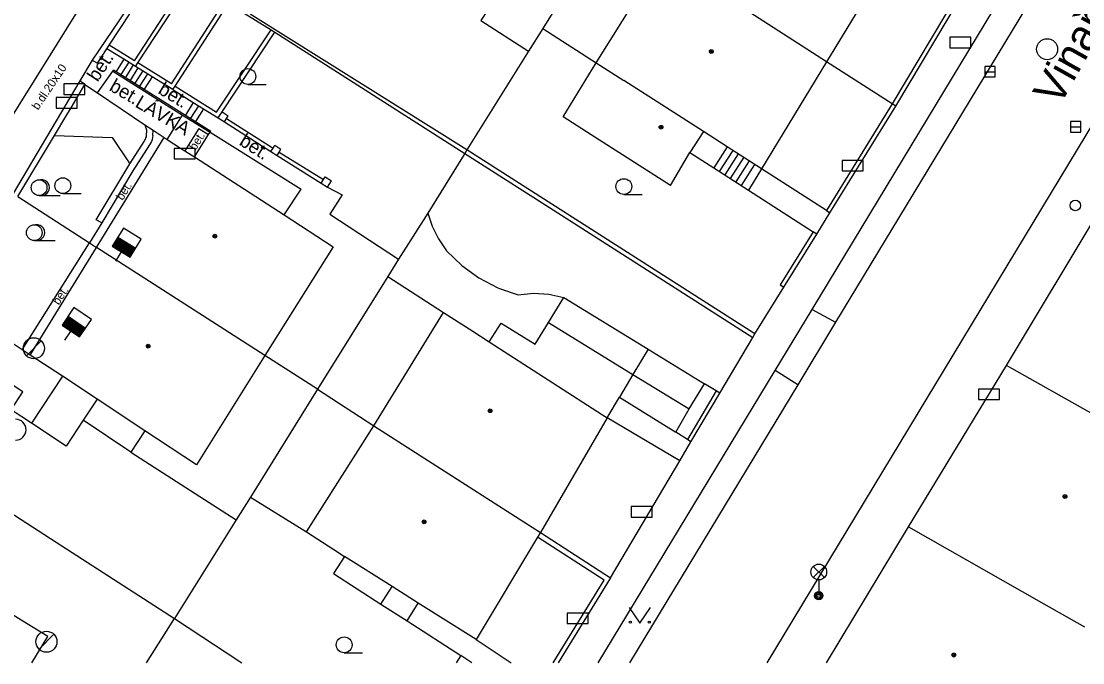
# Model space of a CAD drawing. Extents: x -595546 to -593986, y -1160845 to -1159202.
# Drawn here: x -594818.9 to -594768.4, y -1160843.2 to -1160812.7 of the extents above; entities that cross this region are included whole.
import ezdxf

# ---------------------------------------------------------------- set-up
doc = ezdxf.new("R2010")
doc.units = 0
for name, color, linetype in [('Level 22', 7, 'Continuous'), ('Level 24', 7, 'Continuous'), ('Level 27', 7, 'Continuous'), ('Level 28', 7, 'Continuous'), ('Level 33', 7, 'Continuous'), ('Level 36', 7, 'Continuous'), ('Level 39', 7, 'Continuous'), ('Nazvy ulic', 7, 'Continuous'), ('TM - budovy zdene_ betonove - VP', 7, 'Continuous'), ('TM - chodniky - VP', 7, 'Continuous'), ('TM - komunikace - VP', 7, 'Continuous'), ('TM - letecke snimky - pomocna linie', 7, 'Continuous'), ('TM - plot drateny_ kovovy - VP', 7, 'Continuous'), ('TM - plot dreveny - VP', 7, 'Continuous'), ('TM - podezdivka plotu - VP', 7, 'Continuous'), ('TM - popis objektu', 7, 'Continuous'), ('TM - popis povrchu', 7, 'Continuous'), ('TM - rozhrani mezi zpev. plochami mezi sebou - VP', 7, 'Continuous'), ('TM - rozhrani ploch obecne - VP', 7, 'Continuous'), ('TM - schody - VP', 7, 'Continuous'), ('TM - vjezd na pozemek', 7, 'Continuous'), ('TM - zed operna - VP', 7, 'Continuous')]:
    doc.layers.add(name, color=color, linetype=linetype)

msp = doc.modelspace()

# ---------------------------------------------------------------- linework, layer by layer
at = {"layer": 'Level 22'}
msp.add_arc((-594819.14, -1160832.16), 0.5, 270, 90, dxfattribs=at)
at = {"layer": 'Level 24'}
for points in [[(-594774.708, -1160813.999), (-594773.708, -1160813.999), (-594773.708, -1160813.499), (-594774.708, -1160813.499)], [(-594816.847, -1160816.218), (-594815.847, -1160816.218), (-594815.847, -1160815.718), (-594816.847, -1160815.718)], [(-594817.208, -1160816.869), (-594816.208, -1160816.869), (-594816.208, -1160816.369), (-594817.208, -1160816.369)], [(-594811.597, -1160819.288), (-594810.597, -1160819.288), (-594810.597, -1160818.788), (-594811.597, -1160818.788)], [(-594779.828, -1160819.859), (-594778.828, -1160819.859), (-594778.828, -1160819.359), (-594779.828, -1160819.359)], [(-594773.338, -1160830.729), (-594772.338, -1160830.729), (-594772.338, -1160830.229), (-594773.338, -1160830.229)], [(-594789.858, -1160836.319), (-594788.858, -1160836.319), (-594788.858, -1160835.819), (-594789.858, -1160835.819)], [(-594792.908, -1160841.379), (-594791.908, -1160841.379), (-594791.908, -1160840.879), (-594792.908, -1160840.879)]]:
    msp.add_lwpolyline(points, close=True, dxfattribs=at)
at = {"layer": 'Level 27'}
for p, q in [((-594773.05, -1160815.14), (-594772.55, -1160815.14)), ((-594768.97, -1160817.76), (-594768.47, -1160817.76)), ((-594818.624, -1160828.643), (-594817.917, -1160827.936)), ((-594818.024, -1160842.593), (-594817.317, -1160841.886))]:
    msp.add_line(p, q, dxfattribs=at)
for points in [[(-594773.05, -1160815.39), (-594772.55, -1160815.39), (-594772.55, -1160814.89), (-594773.05, -1160814.89)], [(-594768.97, -1160818.01), (-594768.47, -1160818.01), (-594768.47, -1160817.51), (-594768.97, -1160817.51)]]:
    msp.add_lwpolyline(points, close=True, dxfattribs=at)
for centre in [(-594770.08, -1160814.07), (-594818.27, -1160828.29), (-594817.67, -1160842.24)]:
    msp.add_circle(centre, 0.5, dxfattribs=at)
at = {"layer": 'Level 28'}
for p, q in [((-594814.512, -1160823.392), (-594813.66, -1160823.915)), ((-594814.485, -1160823.349), (-594813.633, -1160823.873)), ((-594814.459, -1160823.307), (-594813.607, -1160823.83)), ((-594814.433, -1160823.264), (-594813.581, -1160823.787)), ((-594814.407, -1160823.221), (-594813.555, -1160823.745)), ((-594814.381, -1160823.179), (-594813.529, -1160823.702)), ((-594814.355, -1160823.136), (-594813.502, -1160823.66)), ((-594814.328, -1160823.093), (-594813.476, -1160823.617)), ((-594814.302, -1160823.051), (-594813.45, -1160823.574)), ((-594814.276, -1160823.008), (-594813.424, -1160823.532)), ((-594814.112, -1160823.696), (-594814.389, -1160824.148)), ((-594816.784, -1160826.976), (-594815.956, -1160827.538)), ((-594816.756, -1160826.935), (-594815.928, -1160827.496)), ((-594816.728, -1160826.894), (-594815.9, -1160827.455)), ((-594816.7, -1160826.852), (-594815.872, -1160827.413)), ((-594816.672, -1160826.811), (-594815.844, -1160827.372)), ((-594816.644, -1160826.769), (-594815.816, -1160827.331)), ((-594816.896, -1160827.142), (-594816.069, -1160827.703)), ((-594816.868, -1160827.1), (-594816.041, -1160827.662)), ((-594816.84, -1160827.059), (-594816.013, -1160827.62)), ((-594816.812, -1160827.018), (-594815.985, -1160827.579)), ((-594816.511, -1160827.464), (-594816.808, -1160827.903))]:
    msp.add_line(p, q, dxfattribs=at)
for points in [[(-594814.538, -1160823.434), (-594813.686, -1160823.958), (-594813.162, -1160823.106), (-594814.014, -1160822.582)], [(-594816.924, -1160827.183), (-594816.097, -1160827.744), (-594815.536, -1160826.917), (-594816.363, -1160826.356)]]:
    msp.add_lwpolyline(points, close=True, dxfattribs=at)
msp.add_circle((-594768.74, -1160821.5), 0.25, dxfattribs=at)
at = {"layer": 'Level 33'}
for p, q in [((-594781.205, -1160839.19), (-594780.675, -1160838.66)), ((-594781.205, -1160838.66), (-594780.675, -1160839.19)), ((-594780.94, -1160839.3), (-594780.94, -1160840.05))]:
    msp.add_line(p, q, dxfattribs=at)
for centre, radius in [((-594780.94, -1160838.925), 0.375), ((-594780.94, -1160840.05), 0.2), ((-594780.94, -1160840.05), 0.145), ((-594780.94, -1160840.05), 0.0876)]:
    msp.add_circle(centre, radius, dxfattribs=at)
at = {"layer": 'Level 36'}
for p, q in [((-594808.09, -1160815.745), (-594807.215, -1160815.745)), ((-594818.02, -1160821.025), (-594817.02, -1160821.025)), ((-594816.89, -1160820.935), (-594816.015, -1160820.935)), ((-594790.21, -1160820.975), (-594789.335, -1160820.975)), ((-594818.25, -1160823.165), (-594817.25, -1160823.165)), ((-594803.51, -1160842.765), (-594802.635, -1160842.765))]:
    msp.add_line(p, q, dxfattribs=at)
msp.add_lwpolyline([(-594789.95, -1160840.61), (-594789.45, -1160841.36), (-594788.95, -1160840.61)], dxfattribs=at)
for centre, radius in [((-594808.09, -1160815.37), 0.375), ((-594818.02, -1160820.65), 0.375), ((-594816.89, -1160820.56), 0.375), ((-594790.21, -1160820.6), 0.375), ((-594818.25, -1160822.79), 0.375), ((-594789.9, -1160841.31), 0.05), ((-594789.001, -1160841.31), 0.05), ((-594803.51, -1160842.39), 0.375)]:
    msp.add_circle(centre, radius, dxfattribs=at)
for centre in [(-594817.895, -1160820.65), (-594818.125, -1160822.79)]:
    msp.add_arc(centre, 0.375, 260.4059, 99.5941, dxfattribs=at)
at = {"layer": 'Level 39'}
for centre, radius in [((-594786.05, -1160814.18), 0.09), ((-594786.05, -1160814.18), 0.0398), ((-594788.44, -1160817.78), 0.09), ((-594788.44, -1160817.78), 0.0398), ((-594809.66, -1160822.96), 0.09), ((-594809.66, -1160822.96), 0.0398), ((-594812.83, -1160828.19), 0.09), ((-594812.83, -1160828.19), 0.0398), ((-594796.57, -1160831.26), 0.09), ((-594796.57, -1160831.26), 0.0398), ((-594769.23, -1160835.34), 0.09), ((-594769.23, -1160835.34), 0.0398), ((-594799.71, -1160836.54), 0.09), ((-594799.71, -1160836.54), 0.0398), ((-594774.52, -1160842.87), 0.09), ((-594774.52, -1160842.87), 0.0398)]:
    msp.add_circle(centre, radius, dxfattribs=at)
at = {"layer": 'TM - budovy zdene_ betonove - VP'}
for points in [[(-594791.52, -1160814.71), (-594788.36, -1160809.65)], [(-594780.57, -1160814.67), (-594788.36, -1160809.65)], [(-594777.41, -1160809.46), (-594780.57, -1160814.67)], [(-594791.52, -1160814.71), (-594790.21, -1160815.55)], [(-594780.57, -1160814.67), (-594783.66, -1160819.76)], [(-594786.43, -1160817.98), (-594790.21, -1160815.55)], [(-594815.29, -1160823.49), (-594812.08, -1160818.26)], [(-594812.08, -1160818.26), (-594811.93, -1160818.36)], [(-594811.93, -1160818.36), (-594811.29, -1160818.77), (-594811.09, -1160818.9)], [(-594786.43, -1160817.98), (-594787.07, -1160818.98)], [(-594785.29, -1160818.71), (-594786.43, -1160817.98)], [(-594811.09, -1160818.9), (-594810.79, -1160819.09), (-594810.63, -1160819.19)], [(-594783.66, -1160819.76), (-594785.29, -1160818.71)], [(-594810.63, -1160819.19), (-594806.36, -1160821.95)], [(-594787.99, -1160820.55), (-594787.07, -1160818.98)], [(-594772.01, -1160829.1), (-594767.41, -1160821.46)], [(-594806.36, -1160821.95), (-594804.04, -1160823.46)], [(-594818.44, -1160828.61), (-594815.29, -1160823.49)], [(-594807.28, -1160828.63), (-594815.29, -1160823.49)], [(-594804.04, -1160823.46), (-594807.28, -1160828.63)], [(-594802.1, -1160831.97), (-594798.78, -1160826.59)], [(-594798.78, -1160826.59), (-594797.39, -1160827.48), (-594796.61, -1160827.99)], [(-594796.61, -1160827.99), (-594791.01, -1160831.59)], [(-594816.91, -1160829.62), (-594818.44, -1160828.61)], [(-594807.28, -1160828.63), (-594810.54, -1160833.83)], [(-594776.67, -1160836.78), (-594772.01, -1160829.1)], [(-594762.25, -1160834.61), (-594772.01, -1160829.1)], [(-594815.26, -1160830.71), (-594816.91, -1160829.62)], [(-594812.99, -1160832.21), (-594815.26, -1160830.71)], [(-594805.3, -1160837.02), (-594802.1, -1160831.97)], [(-594802.1, -1160831.97), (-594794.18, -1160837.05)], [(-594791.01, -1160831.59), (-594794.18, -1160837.05)], [(-594810.54, -1160833.83), (-594812.99, -1160832.21)], [(-594805.3, -1160837.02), (-594804.01, -1160837.86)], [(-594794.18, -1160837.05), (-594794.31, -1160837.27)], [(-594780.577, -1160843.241), (-594776.67, -1160836.78)], [(-594776.67, -1160836.78), (-594770.34, -1160840.38)], [(-594794.31, -1160837.27), (-594797.24, -1160842.14)], [(-594804.01, -1160837.86), (-594803.5, -1160838.19)], [(-594801.23, -1160839.62), (-594803.5, -1160838.19)], [(-594817.61, -1160842), (-594819, -1160841.14), (-594821.79, -1160839.42)], [(-594799.99, -1160840.4), (-594801.23, -1160839.62)], [(-594797.24, -1160842.14), (-594799.99, -1160840.4)], [(-594770.34, -1160840.38), (-594768.3, -1160841.54)], [(-594818.372, -1160843.241), (-594817.61, -1160842)]]:
    msp.add_lwpolyline(points, dxfattribs=at)
at = {"layer": 'TM - chodniky - VP'}
for points in [[(-594781.26, -1160826.45), (-594771.83, -1160810.87)], [(-594781.26, -1160826.45), (-594780.14, -1160827.04)], [(-594791.426, -1160843.241), (-594783.01, -1160829.34)], [(-594781.94, -1160830.02), (-594783.01, -1160829.34)]]:
    msp.add_lwpolyline(points, dxfattribs=at)
at = {"layer": 'TM - komunikace - VP'}
for points in [[(-594783.388, -1160843.241), (-594761.02, -1160806.24)], [(-594770.75, -1160811.52), (-594780.14, -1160827.04)], [(-594829.59, -1160833.74), (-594815.95, -1160811.9)], [(-594780.14, -1160827.04), (-594781.94, -1160830.02)], [(-594781.94, -1160830.02), (-594789.944, -1160843.241)]]:
    msp.add_lwpolyline(points, dxfattribs=at)
at = {"layer": 'TM - letecke snimky - pomocna linie'}
for points in [[(-594787.99, -1160820.55), (-594791.76, -1160818.14), (-594793.09, -1160817.29), (-594791.52, -1160814.71)], [(-594799.54, -1160821.86), (-594799.32, -1160822.49), (-594799.02, -1160823.09), (-594798.65, -1160823.65), (-594797.92, -1160824.35), (-594797.1, -1160824.94), (-594796.2, -1160825.41), (-594796.12, -1160825.44), (-594795.24, -1160825.75), (-594794.51, -1160825.67), (-594793.78, -1160825.71), (-594793.07, -1160825.87)]]:
    msp.add_lwpolyline(points, dxfattribs=at)
at = {"layer": 'TM - plot drateny_ kovovy - VP'}
for points in [[(-594814.68, -1160813.87), (-594812.11, -1160809.95)], [(-594809.01, -1160811.89), (-594806.98, -1160813.15)], [(-594806.98, -1160813.15), (-594806.81, -1160813.26)], [(-594806.81, -1160813.26), (-594801.2, -1160816.84)], [(-594815.25, -1160814.74), (-594814.8, -1160814.05)], [(-594814.8, -1160814.05), (-594814.68, -1160813.87)], [(-594816.5, -1160816.85), (-594815.84, -1160815.75)], [(-594816.7, -1160817.19), (-594816.5, -1160816.85)], [(-594801.2, -1160816.84), (-594797.78, -1160819.03)], [(-594777.45, -1160816.67), (-594780.58, -1160821.74)], [(-594817.29, -1160818.18), (-594816.7, -1160817.19)], [(-594819.03, -1160821.08), (-594817.29, -1160818.18)], [(-594797.78, -1160819.03), (-594793.75, -1160821.6), (-594784.08, -1160827.77)], [(-594819.03, -1160821.08), (-594815.62, -1160823.28)], [(-594781.21, -1160822.75), (-594782.77, -1160825.28)], [(-594815.62, -1160823.28), (-594815.29, -1160823.49)], [(-594785.82, -1160830.32), (-594787.18, -1160832.63)], [(-594787.55, -1160833.64), (-594787.02, -1160832.73)], [(-594823.93, -1160833.17), (-594816.94, -1160837.68), (-594811.58, -1160841.14)], [(-594790.84, -1160839.2), (-594787.55, -1160833.64)], [(-594793.575, -1160843.241), (-594791.14, -1160839.31), (-594794.31, -1160837.27)], [(-594811.58, -1160841.14), (-594808.383, -1160843.241)]]:
    msp.add_lwpolyline(points, dxfattribs=at)
at = {"layer": 'TM - plot dreveny - VP'}
msp.add_lwpolyline([(-594774.33, -1160811.42), (-594777.45, -1160816.67)], dxfattribs=at)
at = {"layer": 'TM - podezdivka plotu - VP'}
for points in [[(-594812.23, -1160809.75), (-594815.49, -1160814.59)], [(-594813.32, -1160814.72), (-594810.75, -1160810.8)], [(-594777.28, -1160816.78), (-594774.16, -1160811.53)], [(-594811.55, -1160815.82), (-594809.01, -1160811.89)], [(-594797.67, -1160818.86), (-594807.99, -1160812.4)], [(-594809.32, -1160817.04), (-594806.81, -1160813.26)], [(-594813.99, -1160814.54), (-594814.8, -1160814.05)], [(-594815.49, -1160814.59), (-594815.25, -1160814.74)], [(-594813.43, -1160814.89), (-594813.99, -1160814.54)], [(-594813.43, -1160814.89), (-594813.32, -1160814.72)], [(-594812.65, -1160815.38), (-594813.43, -1160814.89)], [(-594816.08, -1160815.58), (-594819.25, -1160820.93)], [(-594815.84, -1160815.75), (-594816.08, -1160815.58)], [(-594811.66, -1160815.99), (-594812.65, -1160815.38)], [(-594811.66, -1160815.99), (-594811.55, -1160815.82)], [(-594811.66, -1160815.99), (-594810.69, -1160816.6)], [(-594810.69, -1160816.6), (-594810.2, -1160816.91)], [(-594780.41, -1160821.85), (-594777.28, -1160816.78)], [(-594810.2, -1160816.91), (-594809.51, -1160817.34)], [(-594812.61, -1160818.17), (-594812.63, -1160818.26), (-594812.65, -1160818.36), (-594812.68, -1160818.45), (-594812.72, -1160818.54), (-594812.77, -1160818.62), (-594813.56, -1160819.86), (-594815.04, -1160822.33)], [(-594812.61, -1160818.17), (-594812.6, -1160817.92)], [(-594783.98, -1160827.6), (-594793.64, -1160821.43), (-594797.67, -1160818.86)], [(-594780.58, -1160821.74), (-594780.41, -1160821.85)], [(-594815.04, -1160822.33), (-594815.3, -1160822.18)], [(-594782.6, -1160825.38), (-594781.04, -1160822.86)], [(-594781.04, -1160822.86), (-594781.21, -1160822.75)], [(-594782.77, -1160825.28), (-594782.6, -1160825.38)], [(-594784.08, -1160827.77), (-594783.98, -1160827.6)], [(-594787.02, -1160832.73), (-594785.65, -1160830.42)], [(-594794.18, -1160837.05), (-594790.84, -1160839.2)], [(-594790.84, -1160839.2), (-594793.338, -1160843.241)]]:
    msp.add_lwpolyline(points, dxfattribs=at)
at = {"layer": 'TM - rozhrani mezi zpev. plochami mezi sebou - VP'}
msp.add_lwpolyline([(-594783.01, -1160829.34), (-594781.26, -1160826.45)], dxfattribs=at)
at = {"layer": 'TM - rozhrani ploch obecne - VP'}
for points in [[(-594790.91, -1160808.02), (-594794.06, -1160813.08)], [(-594796.35, -1160811.68), (-594797.01, -1160812.71), (-594794.74, -1160814.16)], [(-594794.06, -1160813.08), (-594794.74, -1160814.16)], [(-594794.06, -1160813.08), (-594791.52, -1160814.71)], [(-594794.74, -1160814.16), (-594797.67, -1160818.86)], [(-594813.99, -1160814.54), (-594814.36, -1160815.13)], [(-594777.45, -1160816.67), (-594780.57, -1160814.67)], [(-594815.24, -1160816.15), (-594814.52, -1160815.11)], [(-594814.52, -1160815.11), (-594814.48, -1160815.05)], [(-594814.52, -1160815.11), (-594811.2, -1160817.2)], [(-594814.48, -1160815.05), (-594814.36, -1160815.13)], [(-594814.36, -1160815.13), (-594813.02, -1160815.97)], [(-594815.84, -1160815.75), (-594815.24, -1160816.15)], [(-594812.65, -1160815.38), (-594813.02, -1160815.97)], [(-594815.24, -1160816.15), (-594812.99, -1160817.67)], [(-594813.02, -1160815.97), (-594811.06, -1160817.2)], [(-594810.69, -1160816.6), (-594811.06, -1160817.2)], [(-594777.28, -1160816.78), (-594777.45, -1160816.67)], [(-594811.93, -1160818.36), (-594811.2, -1160817.2)], [(-594811.2, -1160817.2), (-594809.89, -1160818.02)], [(-594811.06, -1160817.2), (-594810.71, -1160817.42), (-594810.58, -1160817.5)], [(-594810.2, -1160816.91), (-594810.58, -1160817.5)], [(-594809.51, -1160817.34), (-594809.32, -1160817.04)], [(-594809.51, -1160817.34), (-594809.21, -1160817.53)], [(-594809.32, -1160817.04), (-594809.03, -1160817.23)], [(-594809.21, -1160817.53), (-594809.11, -1160817.36)], [(-594809.11, -1160817.36), (-594809.03, -1160817.23)], [(-594809.11, -1160817.36), (-594806.89, -1160818.77)], [(-594812.99, -1160817.67), (-594812.6, -1160817.92)], [(-594810.42, -1160817.84), (-594811.09, -1160818.9)], [(-594810.58, -1160817.5), (-594809.85, -1160817.96)], [(-594810.42, -1160817.84), (-594809.96, -1160818.13)], [(-594809.21, -1160817.53), (-594807, -1160818.94)], [(-594817.29, -1160818.18), (-594814.55, -1160818.26), (-594813.7, -1160819.52)], [(-594812.6, -1160817.92), (-594812.08, -1160818.26)], [(-594810.63, -1160819.19), (-594809.96, -1160818.13)], [(-594809.96, -1160818.13), (-594809.89, -1160818.02)], [(-594809.89, -1160818.02), (-594809.85, -1160817.96)], [(-594809.89, -1160818.02), (-594805.56, -1160820.72)], [(-594807, -1160818.94), (-594806.89, -1160818.77)], [(-594806.89, -1160818.77), (-594806.81, -1160818.64)], [(-594806.81, -1160818.64), (-594806.52, -1160818.83)], [(-594806.6, -1160818.96), (-594806.52, -1160818.83)], [(-594797.67, -1160818.86), (-594797.78, -1160819.03)], [(-594785.29, -1160818.71), (-594785.93, -1160819.71)], [(-594807, -1160818.94), (-594806.7, -1160819.13)], [(-594806.7, -1160819.13), (-594806.6, -1160818.96)], [(-594806.7, -1160819.13), (-594804.6, -1160820.44)], [(-594806.6, -1160818.96), (-594804.49, -1160820.27)], [(-594797.88, -1160819.2), (-594799.54, -1160821.86)], [(-594797.78, -1160819.03), (-594797.88, -1160819.2)], [(-594787.07, -1160818.98), (-594785.93, -1160819.71)], [(-594785.93, -1160819.71), (-594784.29, -1160820.77)], [(-594783.66, -1160819.76), (-594784.29, -1160820.77)], [(-594780.58, -1160821.74), (-594783.66, -1160819.76)], [(-594804.6, -1160820.44), (-594804.49, -1160820.27)], [(-594804.49, -1160820.27), (-594804.41, -1160820.14)], [(-594804.41, -1160820.14), (-594804.12, -1160820.33)], [(-594804.3, -1160820.63), (-594804.12, -1160820.33)], [(-594806.36, -1160821.95), (-594805.56, -1160820.72)], [(-594804.6, -1160820.44), (-594804.3, -1160820.63)], [(-594804.3, -1160820.63), (-594803.6, -1160820.99), (-594804.2, -1160821.92), (-594800.92, -1160824.06)], [(-594784.29, -1160820.77), (-594781.21, -1160822.75)], [(-594799.54, -1160821.86), (-594800.92, -1160824.06)], [(-594815.04, -1160822.33), (-594815.62, -1160823.28)], [(-594818.82, -1160828.36), (-594815.62, -1160823.28)], [(-594800.92, -1160824.06), (-594801.43, -1160824.88)], [(-594801.43, -1160824.88), (-594804.78, -1160830.24)], [(-594801.43, -1160824.88), (-594798.78, -1160826.59)], [(-594793.8, -1160827.07), (-594793.07, -1160825.87)], [(-594793.07, -1160825.87), (-594789.06, -1160828.33)], [(-594818.82, -1160828.36), (-594821.84, -1160826.36)], [(-594818.38, -1160831.85), (-594819.35, -1160831.21), (-594818.79, -1160830.36), (-594823.15, -1160827.47)], [(-594796.61, -1160827.99), (-594796.04, -1160827.1), (-594794.43, -1160828.1), (-594793.8, -1160827.07)], [(-594793.8, -1160827.07), (-594789.78, -1160829.53)], [(-594818.44, -1160828.61), (-594818.82, -1160828.36)], [(-594789.06, -1160828.33), (-594789.78, -1160829.53)], [(-594789.06, -1160828.33), (-594786.37, -1160829.98)], [(-594804.78, -1160830.24), (-594807.28, -1160828.63)], [(-594816.91, -1160829.62), (-594818.38, -1160831.85)], [(-594789.78, -1160829.53), (-594790.42, -1160830.61)], [(-594789.78, -1160829.53), (-594787.1, -1160831.17)], [(-594787.1, -1160831.17), (-594786.37, -1160829.98)], [(-594785.82, -1160830.32), (-594786.37, -1160829.98)], [(-594804.78, -1160830.24), (-594807.97, -1160835.36)], [(-594804.78, -1160830.24), (-594802.1, -1160831.97)], [(-594785.65, -1160830.42), (-594785.82, -1160830.32)], [(-594815.26, -1160830.71), (-594815.92, -1160831.71)], [(-594791.01, -1160831.59), (-594790.42, -1160830.61)], [(-594790.42, -1160830.61), (-594787.74, -1160832.28)], [(-594787.74, -1160832.28), (-594787.1, -1160831.17)], [(-594815.92, -1160831.71), (-594816.73, -1160832.94), (-594818.38, -1160831.85)], [(-594813.66, -1160833.23), (-594815.92, -1160831.71)], [(-594787.55, -1160833.64), (-594791.01, -1160831.59)], [(-594812.99, -1160832.21), (-594813.66, -1160833.23)], [(-594787.18, -1160832.63), (-594787.74, -1160832.28)], [(-594787.02, -1160832.73), (-594787.18, -1160832.63)], [(-594813.66, -1160833.23), (-594808.65, -1160836.45)], [(-594807.97, -1160835.36), (-594808.65, -1160836.45)], [(-594807.97, -1160835.36), (-594805.3, -1160837.02)], [(-594808.65, -1160836.45), (-594811.58, -1160841.14)], [(-594803.5, -1160838.19), (-594804.02, -1160839)], [(-594804.02, -1160839), (-594801.76, -1160840.45)], [(-594801.76, -1160840.45), (-594801.23, -1160839.62)], [(-594801.76, -1160840.45), (-594800.52, -1160841.25)], [(-594800.52, -1160841.25), (-594799.99, -1160840.4)], [(-594812.906, -1160843.241), (-594811.58, -1160841.14)], [(-594800.52, -1160841.25), (-594797.97, -1160842.9)], [(-594797.24, -1160842.14), (-594795.564, -1160843.241)], [(-594797.97, -1160842.9), (-594798.19, -1160843.241)], [(-594797.44, -1160843.241), (-594797.97, -1160842.9)]]:
    msp.add_lwpolyline(points, dxfattribs=at)
at = {"layer": 'TM - schody - VP'}
for points in [[(-594813.76, -1160814.68), (-594814.13, -1160815.27)], [(-594813.54, -1160814.82), (-594813.91, -1160815.41)], [(-594813.32, -1160814.96), (-594813.69, -1160815.55)], [(-594813.09, -1160815.1), (-594813.46, -1160815.69)], [(-594812.87, -1160815.24), (-594813.24, -1160815.83)], [(-594810.44, -1160816.76), (-594810.82, -1160817.35)], [(-594785.03, -1160818.88), (-594785.67, -1160819.88)], [(-594784.77, -1160819.05), (-594785.41, -1160820.05)], [(-594784.51, -1160819.21), (-594785.15, -1160820.22)], [(-594784.25, -1160819.38), (-594784.89, -1160820.38)], [(-594783.99, -1160819.55), (-594784.63, -1160820.55)]]:
    msp.add_lwpolyline(points, dxfattribs=at)
at = {"layer": 'TM - vjezd na pozemek'}
for points in [[(-594815.49, -1160814.59), (-594816.08, -1160815.58)], [(-594781.04, -1160822.86), (-594780.41, -1160821.85)], [(-594783.98, -1160827.6), (-594782.6, -1160825.38)], [(-594785.65, -1160830.42), (-594784.08, -1160827.77)]]:
    msp.add_lwpolyline(points, dxfattribs=at)
at = {"layer": 'TM - zed operna - VP'}
for points in [[(-594813.49, -1160814.62), (-594810.93, -1160810.69)], [(-594811.72, -1160815.72), (-594809.18, -1160811.78)], [(-594809.58, -1160817.06), (-594806.98, -1160813.15)], [(-594813.49, -1160814.62), (-594814.68, -1160813.87)], [(-594811.72, -1160815.72), (-594813.32, -1160814.72)], [(-594811.55, -1160815.82), (-594809.58, -1160817.06)], [(-594812.99, -1160817.67), (-594812.92, -1160817.91), (-594812.91, -1160817.97), (-594812.91, -1160818.04)], [(-594813.7, -1160819.52), (-594813.02, -1160818.46), (-594812.99, -1160818.4), (-594812.96, -1160818.35), (-594812.94, -1160818.29), (-594812.92, -1160818.23), (-594812.91, -1160818.16), (-594812.91, -1160818.1), (-594812.91, -1160818.04)], [(-594815.3, -1160822.18), (-594813.7, -1160819.52)]]:
    msp.add_lwpolyline(points, dxfattribs=at)

# ---------------------------------------------------------------- texts
at = {"layer": 'Nazvy ulic'}
msp.add_text('Vinařického', height=1.5, rotation=60.7576, dxfattribs=at).set_placement((-594769.5, -1160816.836))
at = {"layer": 'TM - popis objektu'}
msp.add_text('LÁVKA', height=0.65, rotation=329.6864, dxfattribs=at).set_placement((-594813.5, -1160816.78))
at = {"layer": 'TM - popis povrchu'}
for s, height, rotation, p in [('b.dl.20x10', 0.4, 55.9072, (-594818.07, -1160816.99)), ('bet.', 0.65, 56.4817, (-594815.24, -1160815.66)), ('bet.', 0.65, 329.82, (-594814.73, -1160816)), ('bet.', 0.65, 328.4418, (-594812.41, -1160816.14)), ('bet.', 0.4, 58, (-594810.58, -1160818.91)), ('bet.', 0.65, 327.7054, (-594808.55, -1160818.59)), ('bet.', 0.4, 58.2562, (-594814.05, -1160821.29)), ('bet.', 0.4, 56.4628, (-594817.09, -1160826.26))]:
    msp.add_text(s, height=height, rotation=rotation, dxfattribs=at).set_placement(p)

doc.saveas('drawing.dxf')
